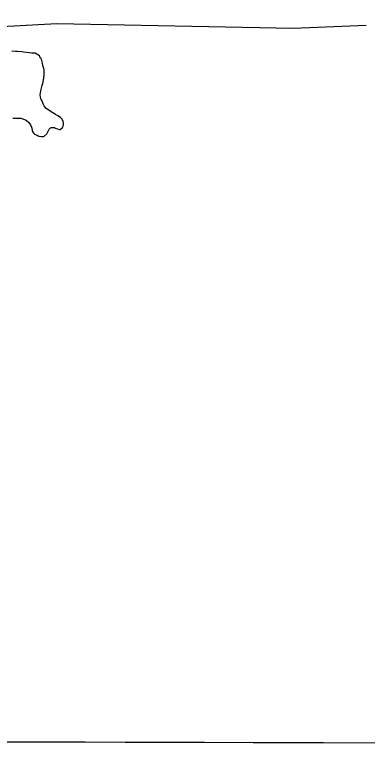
# Model space of a CAD drawing. Extents: x 3161514 to 3199414, y 831166 to 856601.
# Drawn here: x 3171172 to 3172376, y 836546 to 839105 of the extents above; entities that cross this region are included whole.
import ezdxf

# ---------------------------------------------------------------- set-up
doc = ezdxf.new("R2010")
doc.units = 0
for name, color, linetype in [('V-GRID-FRAM', 7, 'Continuous'), ('V-SITE-VEGE', 7, 'Continuous'), ('V-TOPO-SHOR', 7, 'Continuous')]:
    doc.layers.add(name, color=color, linetype=linetype)

msp = doc.modelspace()

# ---------------------------------------------------------------- linework, layer by layer
at = {"layer": 'V-GRID-FRAM'}
msp.add_lwpolyline([(3165761, 854820), (3197144.3, 854733.3), (3197102, 836546.1), (3165702.9, 836632.9), (3165761, 854820)], dxfattribs=at)
at = {"layer": 'V-SITE-VEGE'}
for p, q in [((3171174.4, 838979.6), (3171160.9, 838981.1)), ((3171180.9, 838979.5), (3171174.4, 838979.6)), ((3171195.8, 838978.7), (3171180.9, 838979.5)), ((3171201, 838977.9), (3171195.8, 838978.7)), ((3171221.1, 838975.7), (3171201, 838977.9)), ((3171230.1, 838974.3), (3171221.1, 838975.7)), ((3171241.1, 838973.5), (3171230.1, 838974.3)), ((3171250.8, 838968.8), (3171241.1, 838973.5)), ((3171255.9, 838964.9), (3171250.8, 838968.8)), ((3171257.2, 838962.9), (3171255.9, 838964.9)), ((3171258.4, 838958.4), (3171257.2, 838962.9)), ((3171261.6, 838955.7), (3171258.4, 838958.4)), ((3171262.8, 838951.2), (3171261.6, 838955.7)), ((3171264.1, 838949.2), (3171262.8, 838951.2)), ((3171265.9, 838939.5), (3171264.1, 838949.2)), ((3171267.1, 838931.7), (3171265.9, 838939.5)), ((3171270.2, 838921.9), (3171267.1, 838931.7)), ((3171272.1, 838915.4), (3171270.2, 838921.9)), ((3171270.4, 838889.5), (3171271.9, 838900.5)), ((3171271.9, 838900.5), (3171272.1, 838915.4)), ((3171262.8, 838853.9), (3171265.5, 838864.3)), ((3171265.5, 838864.3), (3171267.6, 838870.7)), ((3171267.6, 838870.7), (3171269.7, 838881.7)), ((3171269.7, 838881.7), (3171270.4, 838889.5)), ((3171258.6, 838832), (3171260.1, 838844.9)), ((3171260.1, 838844.9), (3171262.8, 838853.9)), ((3171261, 838818.3), (3171258.6, 838832)), ((3171266.7, 838807.9), (3171261, 838818.3)), ((3171268.6, 838800.7), (3171266.7, 838807.9)), ((3171271.7, 838793.5), (3171268.6, 838800.7)), ((3171277.4, 838785.7), (3171271.7, 838793.5)), ((3171295.4, 838773.8), (3171277.4, 838785.7)), ((3171301.8, 838769.8), (3171295.4, 838773.8)), ((3171310.8, 838763.8), (3171301.8, 838769.8)), ((3171318.5, 838759.8), (3171310.8, 838763.8)), ((3171164.8, 838751.6), (3171192.7, 838751.2)), ((3171192.7, 838751.2), (3171201.7, 838748.5)), ((3171201.7, 838748.5), (3171210.1, 838744.5)), ((3171210.1, 838744.5), (3171219.7, 838736.6)), ((3171219.7, 838736.6), (3171225.4, 838728.7)), ((3171327.5, 838753.9), (3171318.5, 838759.8)), ((3171332, 838749.3), (3171327.5, 838753.9)), ((3171336.4, 838741.4), (3171332, 838749.3)), ((3171338.3, 838734.9), (3171336.4, 838741.4)), ((3171225.4, 838728.7), (3171228.6, 838721.5)), ((3171228.6, 838721.5), (3171229.8, 838717)), ((3171229.8, 838717), (3171230.4, 838709.9)), ((3171283.4, 838702.6), (3171289.4, 838713.6)), ((3171289.4, 838713.6), (3171294, 838718.7)), ((3171294, 838718.7), (3171297.2, 838719.9)), ((3171297.2, 838719.9), (3171307, 838719.8)), ((3171307, 838719.8), (3171309.5, 838717.8)), ((3171309.5, 838717.8), (3171317.9, 838715.1)), ((3171317.9, 838715.1), (3171323.7, 838713.1)), ((3171323.7, 838713.1), (3171327, 838713.1)), ((3171327, 838713.1), (3171334.2, 838720.1)), ((3171334.2, 838720.1), (3171336.8, 838723.9)), ((3171336.8, 838723.9), (3171338.2, 838728.5)), ((3171338.2, 838728.5), (3171338.3, 838734.9)), ((3171230.4, 838709.9), (3171231.6, 838705.9)), ((3171231.6, 838705.9), (3171236, 838699.4)), ((3171236, 838699.4), (3171239.2, 838696.8)), ((3171239.2, 838696.8), (3171247.6, 838694.1)), ((3171247.6, 838694.1), (3171254.1, 838690.7)), ((3171254.1, 838690.7), (3171262.5, 838689.3)), ((3171262.5, 838689.3), (3171270.3, 838689.2)), ((3171270.3, 838689.2), (3171280.7, 838698.1)), ((3171280.7, 838698.1), (3171282.7, 838700.1)), ((3171282.7, 838700.1), (3171283.4, 838702.6)), ((3172424.2, 836614.3), (3169969.6, 836621.1))]:
    msp.add_line(p, q, dxfattribs=at)
at = {"layer": 'V-TOPO-SHOR'}
msp.add_lwpolyline([(3169651.4, 838668.5), (3169739.8, 839091.6), (3170567.2, 839164.3), (3170624, 839034.8), (3170854.6, 839050.6), (3171315.6, 839075.8), (3172124.1, 839060), (3172373.5, 839069.5)], dxfattribs=at)

doc.saveas('drawing.dxf')
